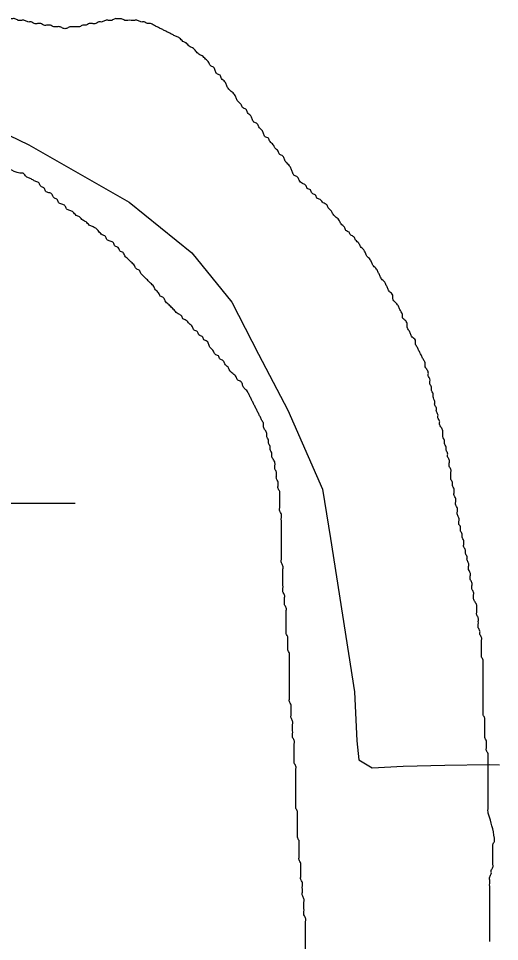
# Model space of a CAD drawing. Extents: x 813775 to 1157140, y 1757555 to 1979907.
# Drawn here: x 1020640 to 1021471, y 1872052 to 1873647 of the extents above; entities that cross this region are included whole.
import ezdxf

# ---------------------------------------------------------------- set-up
doc = ezdxf.new("R2010")
doc.units = 0
for name, color, linetype in [('Level 2', 7, 'Continuous'), ('Level 35', 7, 'Continuous'), ('Level 44', 7, 'Continuous')]:
    doc.layers.add(name, color=color, linetype=linetype)

msp = doc.modelspace()

# ---------------------------------------------------------------- linework, layer by layer
at = {"layer": 'Level 2'}
for points in [[(1019051.8, 1873357.8), (1019266.8, 1873470.4), (1019396.5, 1873507.9), (1019686.6, 1873572.7), (1019811.7, 1873596.6), (1019980, 1873601.2), (1020279.7, 1873585.1), (1020353.5, 1873562), (1020537.9, 1873485.9), (1020657.8, 1873428.3), (1020830.7, 1873329.2), (1020939.1, 1873241.6), (1021008.2, 1873156.3), (1021054.3, 1873066.5), (1021105.1, 1872969.7), (1021165, 1872833.7), (1021178.8, 1872748.4), (1021220.3, 1872483.3), (1021224.5, 1872398.7), (1021227.8, 1872365.8)], [(1021227.8, 1872365.8), (1021250.8, 1872351.9), (1021304.2, 1872355.2), (1021376.5, 1872356.8), (1021452.9, 1872357.6), (1021470.8, 1872357.1)]]:
    msp.add_lwpolyline(points, dxfattribs=at)
at = {"layer": 'Level 35'}
for points in [[(1020795.4, 1873643.4), (1020789.9, 1873643.4), (1020784.3, 1873640.6), (1020778.7, 1873640.6), (1020773.1, 1873637.8), (1020767.5, 1873637.8), (1020762, 1873637.8), (1020756.4, 1873635), (1020750.8, 1873635), (1020745.2, 1873632.2), (1020739.6, 1873632.2), (1020734.1, 1873632.2), (1020728.5, 1873632.2), (1020722.9, 1873629.4), (1020717.3, 1873629.4), (1020711.7, 1873632.2), (1020706.2, 1873632.2), (1020700.6, 1873632.2), (1020695, 1873635), (1020689.4, 1873635), (1020683.8, 1873635), (1020678.3, 1873637.8), (1020672.7, 1873637.8), (1020667.1, 1873637.8), (1020661.5, 1873640.6), (1020656, 1873640.6), (1020650.4, 1873643.4), (1020644.8, 1873643.4), (1020639.2, 1873643.4), (1020633.6, 1873646.1), (1020628.1, 1873646.1), (1020622.5, 1873646.1), (1020616.9, 1873646.1), (1020611.3, 1873646.1), (1020605.7, 1873646.1), (1020600.2, 1873646.1), (1020594.6, 1873646.1)], [(1021211.1, 1873277.7), (1021205.5, 1873280.5), (1021202.7, 1873286.1), (1021197.1, 1873291.7), (1021194.3, 1873297.3), (1021188.8, 1873302.9), (1021183.2, 1873308.4), (1021180.4, 1873314), (1021174.8, 1873319.6), (1021172, 1873325.2), (1021166.4, 1873328), (1021160.9, 1873333.6), (1021155.3, 1873336.4), (1021152.5, 1873341.9), (1021146.9, 1873344.7), (1021144.1, 1873350.3), (1021138.5, 1873353.1), (1021135.8, 1873358.7), (1021130.2, 1873361.5), (1021124.6, 1873367.1), (1021121.8, 1873372.6), (1021116.2, 1873375.4), (1021113.4, 1873381), (1021110.7, 1873386.6), (1021107.9, 1873392.2), (1021102.3, 1873397.8), (1021099.5, 1873403.3), (1021096.7, 1873408.9), (1021091.1, 1873411.7), (1021088.3, 1873417.3), (1021082.8, 1873422.9), (1021080, 1873428.5), (1021074.4, 1873434), (1021071.6, 1873439.6), (1021066, 1873442.4), (1021063.2, 1873448), (1021060.4, 1873453.6), (1021054.9, 1873459.2), (1021052.1, 1873464.7), (1021046.5, 1873467.5), (1021043.7, 1873473.1), (1021040.9, 1873478.7), (1021035.3, 1873484.3), (1021032.5, 1873489.9), (1021027, 1873492.6), (1021024.2, 1873498.2), (1021018.6, 1873503.8), (1021015.8, 1873509.4), (1021013, 1873515), (1021007.4, 1873520.6), (1021001.9, 1873526.1), (1020999.1, 1873531.7), (1020996.3, 1873537.3), (1020990.7, 1873542.9), (1020987.9, 1873548.5), (1020982.3, 1873551.3), (1020979.5, 1873556.8), (1020976.8, 1873562.4), (1020971.2, 1873565.2), (1020968.4, 1873570.8), (1020962.8, 1873576.4), (1020957.2, 1873582), (1020951.6, 1873584.7), (1020946.1, 1873590.3), (1020940.5, 1873595.9), (1020934.9, 1873598.7), (1020929.3, 1873604.3), (1020923.8, 1873607.1), (1020918.2, 1873612.7), (1020912.6, 1873615.4), (1020907, 1873618.2), (1020901.4, 1873621), (1020895.9, 1873623.8), (1020890.3, 1873626.6), (1020884.7, 1873629.4), (1020879.1, 1873632.2), (1020873.5, 1873635), (1020868, 1873637.8), (1020862.4, 1873637.8), (1020856.8, 1873640.6), (1020851.2, 1873640.6), (1020845.6, 1873643.4), (1020840.1, 1873643.4), (1020834.5, 1873643.4), (1020828.9, 1873643.4), (1020823.3, 1873643.4), (1020817.7, 1873646.1), (1020812.2, 1873646.1), (1020806.6, 1873646.1), (1020801, 1873643.4), (1020795.4, 1873643.4)], [(1020642, 1873379.1), (1020612.2, 1873399.7), (1020609.4, 1873405.3), (1020603.8, 1873408.1), (1020601, 1873413.7), (1020595.4, 1873416.5), (1020589.8, 1873419.2), (1020584.3, 1873419.2), (1020578.7, 1873419.2), (1020573.1, 1873419.2), (1020567.5, 1873416.5), (1020561.9, 1873419.2), (1020556.4, 1873419.2), (1020550.8, 1873419.2), (1020545.2, 1873422), (1020539.6, 1873427.6), (1020534, 1873430.4), (1020528.5, 1873430.4), (1020522.9, 1873430.4), (1020517.3, 1873430.4), (1020511.7, 1873433.2), (1020508.9, 1873438.8), (1020503.4, 1873441.6), (1020497.8, 1873441.6), (1020492.2, 1873444.4), (1020486.6, 1873444.4), (1020481, 1873444.4), (1020475.5, 1873444.4), (1020469.9, 1873447.2), (1020464.3, 1873447.2), (1020458.7, 1873447.2), (1020453.1, 1873449.9), (1020447.6, 1873452.7), (1020442, 1873452.7), (1020436.4, 1873452.7), (1020430.8, 1873455.5), (1020425.2, 1873458.3), (1020419.7, 1873458.3), (1020414.1, 1873458.3), (1020408.5, 1873458.3), (1020402.9, 1873458.3), (1020397.4, 1873461.1), (1020391.8, 1873461.1), (1020386.2, 1873461.1), (1020380.6, 1873463.9), (1020375, 1873463.9), (1020369.5, 1873463.9), (1020363.9, 1873466.7), (1020358.3, 1873466.7), (1020352.7, 1873466.7), (1020347.1, 1873466.7), (1020341.6, 1873466.7), (1020336, 1873466.7), (1020330.4, 1873469.5), (1020324.8, 1873472.3), (1020319.2, 1873472.3), (1020313.7, 1873472.3), (1020308.1, 1873472.3), (1020302.5, 1873472.3), (1020296.9, 1873472.3), (1020291.4, 1873475.1), (1020285.8, 1873475.1), (1020280.2, 1873477.9), (1020274.6, 1873477.9), (1020269, 1873477.9), (1020263.5, 1873477.9), (1020257.9, 1873477.9), (1020252.3, 1873480.6), (1020246.7, 1873480.6), (1020241.1, 1873483.4), (1020235.6, 1873483.4), (1020230, 1873483.4), (1020224.4, 1873483.4), (1020218.8, 1873486.2), (1020213.2, 1873489), (1020207.7, 1873491.8), (1020202.1, 1873494.6), (1020196.5, 1873494.6), (1020190.9, 1873494.6), (1020185.3, 1873494.6), (1020179.8, 1873497.4), (1020174.2, 1873497.4), (1020168.6, 1873500.2), (1020163, 1873500.2), (1020157.5, 1873503), (1020151.9, 1873503), (1020146.3, 1873505.8), (1020140.7, 1873505.8), (1020135.1, 1873505.8), (1020129.6, 1873505.8), (1020124, 1873508.6)], [(1020851.2, 1873206), (1020848.4, 1873211.6), (1020842.9, 1873214.4), (1020840.1, 1873220), (1020834.5, 1873225.6), (1020828.9, 1873231.1), (1020823.3, 1873236.7), (1020820.5, 1873242.3), (1020815, 1873245.1), (1020812.2, 1873250.7), (1020806.6, 1873253.5), (1020803.8, 1873259), (1020798.2, 1873261.8), (1020792.6, 1873264.6), (1020789.9, 1873270.2), (1020784.3, 1873273), (1020778.7, 1873278.6), (1020773.1, 1873284.2), (1020767.5, 1873287), (1020762, 1873289.7), (1020756.4, 1873295.3), (1020750.8, 1873298.1), (1020745.2, 1873303.7), (1020739.6, 1873306.5), (1020734.1, 1873312.1), (1020728.5, 1873314.9), (1020722.9, 1873317.7), (1020720.1, 1873323.2), (1020714.5, 1873326), (1020709, 1873328.8), (1020706.2, 1873334.4), (1020700.6, 1873337.2), (1020697.8, 1873342.8), (1020692.2, 1873345.6), (1020686.6, 1873348.4), (1020683.8, 1873353.9), (1020678.3, 1873356.7), (1020675.5, 1873362.3), (1020669.9, 1873365.1), (1020664.3, 1873367.9), (1020658.7, 1873370.7), (1020653.2, 1873373.5), (1020647.6, 1873379.1), (1020642, 1873379.1)], [(1021400.8, 1872772.6), (1021400.8, 1872778.2), (1021400.8, 1872783.7), (1021398, 1872789.3), (1021398, 1872794.9), (1021398, 1872800.5), (1021395.2, 1872806.1), (1021395.2, 1872811.7), (1021395.2, 1872817.2), (1021392.4, 1872822.8), (1021392.4, 1872828.4), (1021392.4, 1872834), (1021389.6, 1872839.6), (1021389.6, 1872845.1), (1021386.8, 1872850.7), (1021386.8, 1872856.3), (1021386.8, 1872861.9), (1021386.8, 1872867.5), (1021384, 1872873.1), (1021384, 1872878.6), (1021384, 1872884.2), (1021381.2, 1872889.8), (1021381.2, 1872895.4), (1021378.5, 1872901), (1021378.5, 1872906.5), (1021375.7, 1872912.1), (1021375.7, 1872917.7), (1021372.9, 1872923.3), (1021372.9, 1872928.9), (1021372.9, 1872934.5), (1021370.1, 1872940), (1021367.3, 1872945.6), (1021367.3, 1872951.2), (1021364.5, 1872956.8), (1021364.5, 1872962.4), (1021361.7, 1872967.9), (1021361.7, 1872973.5), (1021358.9, 1872979.1), (1021358.9, 1872984.7), (1021356.1, 1872993.1), (1021356.1, 1872998.6), (1021353.3, 1873004.2), (1021353.3, 1873009.8), (1021350.6, 1873015.4), (1021350.6, 1873023.8), (1021347.8, 1873029.4), (1021347.8, 1873034.9), (1021345, 1873040.5), (1021342.2, 1873046.1), (1021342.2, 1873051.7), (1021339.4, 1873057.3), (1021336.6, 1873062.8), (1021333.8, 1873068.4), (1021331, 1873074), (1021328.2, 1873079.6), (1021325.4, 1873085.2), (1021325.4, 1873090.8), (1021319.9, 1873096.3), (1021317.1, 1873101.9), (1021314.3, 1873107.5), (1021311.5, 1873113.1), (1021311.5, 1873118.7), (1021308.7, 1873124.2), (1021303.1, 1873129.8), (1021303.1, 1873135.4), (1021300.3, 1873141), (1021297.6, 1873146.6), (1021294.8, 1873152.2), (1021289.2, 1873157.7), (1021286.4, 1873163.3), (1021286.4, 1873168.9), (1021280.8, 1873174.5), (1021278, 1873180.1), (1021275.2, 1873185.6), (1021272.4, 1873191.2), (1021266.9, 1873196.8), (1021264.1, 1873202.4), (1021261.3, 1873208), (1021258.5, 1873213.6), (1021252.9, 1873219.1), (1021250.1, 1873224.7), (1021247.3, 1873230.3), (1021241.8, 1873235.9), (1021239, 1873241.5), (1021236.2, 1873247), (1021230.6, 1873252.6), (1021227.8, 1873258.2), (1021222.2, 1873263.8), (1021219.4, 1873269.4), (1021213.9, 1873272.2), (1021211.1, 1873277.7)], [(1021093.9, 1872728.8), (1021093.9, 1872734.3), (1021093.9, 1872739.9), (1021093.9, 1872745.5), (1021093.9, 1872751.1), (1021093.9, 1872756.7), (1021093.9, 1872762.3), (1021093.9, 1872767.8), (1021093.9, 1872773.4), (1021093.9, 1872779), (1021093.9, 1872784.6), (1021093.9, 1872790.2), (1021091.1, 1872795.7), (1021091.1, 1872801.3), (1021091.1, 1872806.9), (1021091.1, 1872812.5), (1021091.1, 1872818.1), (1021091.1, 1872823.7), (1021091.1, 1872829.2), (1021088.3, 1872834.8), (1021088.3, 1872840.4), (1021088.3, 1872846), (1021085.5, 1872851.6), (1021085.5, 1872857.1), (1021085.5, 1872862.7), (1021082.8, 1872868.3), (1021082.8, 1872873.9), (1021082.8, 1872879.5), (1021080, 1872885.1), (1021077.2, 1872890.6), (1021077.2, 1872896.2), (1021074.4, 1872901.8), (1021074.4, 1872907.4), (1021071.6, 1872913), (1021071.6, 1872918.5), (1021068.8, 1872924.1), (1021068.8, 1872929.7), (1021066, 1872935.3), (1021063.2, 1872940.9), (1021063.2, 1872946.5), (1021060.4, 1872952), (1021057.7, 1872957.6), (1021054.9, 1872963.2), (1021052.1, 1872968.8), (1021049.3, 1872974.4), (1021046.5, 1872979.9), (1021043.7, 1872985.5), (1021040.9, 1872991.1), (1021038.1, 1872996.7), (1021035.3, 1873002.3), (1021029.8, 1873007.9), (1021027, 1873013.4), (1021024.2, 1873019), (1021018.6, 1873021.8), (1021015.8, 1873027.4), (1021010.2, 1873033), (1021004.6, 1873038.6), (1021001.9, 1873044.1), (1020996.3, 1873049.7), (1020993.5, 1873055.3), (1020987.9, 1873058.1), (1020985.1, 1873063.7), (1020979.5, 1873066.5), (1020976.8, 1873072), (1020971.2, 1873077.6), (1020968.4, 1873083.2), (1020965.6, 1873088.8), (1020960, 1873091.6), (1020957.2, 1873097.2), (1020951.6, 1873100), (1020948.9, 1873105.5), (1020943.3, 1873108.3), (1020940.5, 1873113.9), (1020934.9, 1873119.5), (1020929.3, 1873125.1), (1020923.8, 1873127.9), (1020921, 1873133.4), (1020915.4, 1873136.2), (1020909.8, 1873141.8), (1020904.2, 1873147.4), (1020898.6, 1873153), (1020893.1, 1873158.6), (1020890.3, 1873164.1), (1020884.7, 1873166.9), (1020881.9, 1873172.5), (1020876.3, 1873178.1), (1020873.5, 1873183.7), (1020868, 1873189.3), (1020862.4, 1873194.9), (1020856.8, 1873200.4), (1020851.2, 1873206)], [(1021452, 1872271.8), (1021451, 1872275.8), (1021451, 1872281.4), (1021451, 1872287), (1021451, 1872292.5), (1021451, 1872298.1), (1021451, 1872303.7), (1021451, 1872309.3), (1021451, 1872314.9), (1021451, 1872320.5), (1021451, 1872326), (1021451, 1872331.6), (1021451, 1872337.2), (1021451, 1872342.8), (1021451, 1872348.4), (1021451, 1872353.9), (1021451, 1872359.5), (1021451, 1872365.1), (1021451, 1872370.7), (1021451, 1872376.3), (1021448.2, 1872381.9), (1021448.2, 1872387.4), (1021448.2, 1872393), (1021448.2, 1872398.6), (1021445.4, 1872404.2), (1021445.4, 1872409.8), (1021445.4, 1872415.3), (1021445.4, 1872420.9), (1021445.4, 1872426.5), (1021445.4, 1872432.1), (1021445.4, 1872437.7), (1021442.6, 1872443.3), (1021442.6, 1872448.8), (1021442.6, 1872454.4), (1021442.6, 1872460), (1021442.6, 1872465.6), (1021442.6, 1872471.2), (1021442.6, 1872476.7), (1021442.6, 1872482.3), (1021442.6, 1872487.9), (1021442.6, 1872493.5), (1021442.6, 1872499.1), (1021442.6, 1872504.7), (1021442.6, 1872510.2), (1021442.6, 1872515.8), (1021442.6, 1872521.4), (1021442.6, 1872527), (1021442.6, 1872532.6), (1021442.6, 1872538.1), (1021439.8, 1872543.7), (1021439.8, 1872549.3), (1021439.8, 1872554.9), (1021439.8, 1872560.5), (1021439.8, 1872566.1), (1021439.8, 1872571.6), (1021439.8, 1872577.2), (1021437, 1872582.8), (1021437, 1872588.4), (1021434.2, 1872594), (1021434.2, 1872599.5), (1021434.2, 1872605.1), (1021434.2, 1872610.7), (1021431.5, 1872616.3), (1021431.5, 1872621.9), (1021431.5, 1872627.5), (1021431.5, 1872633), (1021428.7, 1872638.6), (1021425.9, 1872644.2), (1021425.9, 1872649.8), (1021425.9, 1872655.4), (1021423.1, 1872660.9), (1021423.1, 1872666.5), (1021423.1, 1872672.1), (1021420.3, 1872677.7), (1021420.3, 1872683.3), (1021420.3, 1872688.9), (1021417.5, 1872694.4), (1021417.5, 1872700), (1021417.5, 1872705.6), (1021414.7, 1872711.2), (1021414.7, 1872716.8), (1021411.9, 1872722.3), (1021411.9, 1872727.9), (1021409.1, 1872733.5), (1021409.1, 1872739.1), (1021409.1, 1872744.7), (1021406.3, 1872750.3), (1021406.3, 1872755.8), (1021403.6, 1872761.4), (1021403.6, 1872767), (1021400.8, 1872772.6)], [(1021124.6, 1872226.4), (1021121.8, 1872232), (1021121.8, 1872237.6), (1021121.8, 1872243.1), (1021121.8, 1872248.7), (1021121.8, 1872254.3), (1021121.8, 1872259.9), (1021121.8, 1872265.5), (1021121.8, 1872271.1), (1021121.8, 1872276.6), (1021119, 1872282.2), (1021119, 1872287.8), (1021119, 1872293.4), (1021119, 1872299), (1021119, 1872304.5), (1021119, 1872310.1), (1021119, 1872315.7), (1021119, 1872321.3), (1021119, 1872326.9), (1021119, 1872332.5), (1021119, 1872338), (1021119, 1872343.6), (1021119, 1872349.2), (1021119, 1872354.8), (1021116.2, 1872360.4), (1021116.2, 1872365.9), (1021116.2, 1872371.5), (1021116.2, 1872377.1), (1021116.2, 1872382.7), (1021116.2, 1872388.3), (1021116.2, 1872393.9), (1021116.2, 1872399.4), (1021113.4, 1872405), (1021113.4, 1872410.6), (1021113.4, 1872416.2), (1021113.4, 1872421.8), (1021113.4, 1872427.3), (1021113.4, 1872432.9), (1021110.7, 1872438.5), (1021110.7, 1872444.1), (1021110.7, 1872449.7), (1021110.7, 1872455.3), (1021110.7, 1872460.8), (1021107.9, 1872466.4), (1021107.9, 1872472), (1021107.9, 1872477.6), (1021107.9, 1872483.2), (1021107.9, 1872488.7), (1021107.9, 1872494.3), (1021107.9, 1872499.9), (1021107.9, 1872505.5), (1021107.9, 1872511.1), (1021107.9, 1872516.7), (1021107.9, 1872522.2), (1021107.9, 1872527.8), (1021107.9, 1872533.4), (1021107.9, 1872539), (1021107.9, 1872544.6), (1021107.9, 1872550.1), (1021105.1, 1872555.7), (1021105.1, 1872561.3), (1021105.1, 1872566.9), (1021105.1, 1872572.5), (1021105.1, 1872578.1), (1021102.3, 1872583.6), (1021102.3, 1872589.2), (1021102.3, 1872594.8), (1021102.3, 1872600.4), (1021102.3, 1872606), (1021102.3, 1872611.5), (1021102.3, 1872617.1), (1021102.3, 1872622.7), (1021102.3, 1872628.3), (1021099.5, 1872633.9), (1021099.5, 1872639.5), (1021099.5, 1872645), (1021099.5, 1872650.6), (1021096.7, 1872656.2), (1021096.7, 1872661.8), (1021096.7, 1872667.4), (1021096.7, 1872672.9), (1021096.7, 1872678.5), (1021096.7, 1872684.1), (1021096.7, 1872689.7), (1021096.7, 1872695.3), (1021096.7, 1872700.9), (1021093.9, 1872706.4), (1021093.9, 1872712), (1021093.9, 1872717.6), (1021093.9, 1872723.2), (1021093.9, 1872728.8)], [(1021453.8, 1872052), (1021453.8, 1872057.5), (1021453.8, 1872063.1), (1021453.8, 1872068.7), (1021453.8, 1872074.3), (1021453.8, 1872079.9), (1021453.8, 1872085.5), (1021453.8, 1872091), (1021453.8, 1872096.6), (1021453.8, 1872102.2), (1021453.8, 1872107.8), (1021453.8, 1872113.4), (1021453.8, 1872118.9), (1021453.8, 1872124.5), (1021453.8, 1872130.1), (1021453.8, 1872135.7), (1021453.8, 1872141.3), (1021453.8, 1872146.9), (1021453.8, 1872152.4), (1021453.8, 1872158), (1021453.8, 1872163.6), (1021456.6, 1872169.2), (1021456.6, 1872174.8), (1021459.3, 1872180.3), (1021459.3, 1872185.9), (1021459.3, 1872191.5), (1021459.3, 1872197.1), (1021459.3, 1872202.7), (1021459.3, 1872208.3), (1021459.3, 1872213.8), (1021459.3, 1872219.4), (1021462.1, 1872225), (1021462.1, 1872230.6), (1021452, 1872271.8)], [(1021152.5, 1871724), (1021152.5, 1871729.6), (1021152.5, 1871735.2), (1021152.5, 1871740.8), (1021152.5, 1871746.4), (1021152.5, 1871751.9), (1021149.7, 1871757.5), (1021149.7, 1871763.1), (1021149.7, 1871768.7), (1021149.7, 1871774.3), (1021149.7, 1871779.8), (1021149.7, 1871785.4), (1021149.7, 1871791), (1021149.7, 1871796.6), (1021149.7, 1871802.2), (1021149.7, 1871807.8), (1021149.7, 1871813.3), (1021149.7, 1871818.9), (1021146.9, 1871824.5), (1021146.9, 1871830.1), (1021144.1, 1871835.7), (1021144.1, 1871841.2), (1021144.1, 1871846.8), (1021144.1, 1871852.4), (1021144.1, 1871858), (1021144.1, 1871863.6), (1021144.1, 1871869.2), (1021144.1, 1871874.7), (1021144.1, 1871880.3), (1021141.3, 1871885.9), (1021141.3, 1871891.5), (1021141.3, 1871897.1), (1021141.3, 1871902.6), (1021141.3, 1871908.2), (1021141.3, 1871913.8), (1021138.5, 1871919.4), (1021138.5, 1871925), (1021138.5, 1871930.6), (1021138.5, 1871936.1), (1021138.5, 1871941.7), (1021138.5, 1871947.3), (1021138.5, 1871952.9), (1021138.5, 1871958.5), (1021138.5, 1871964), (1021138.5, 1871969.6), (1021135.8, 1871975.2), (1021135.8, 1871980.8), (1021135.8, 1871986.4), (1021135.8, 1871992), (1021135.8, 1871997.5), (1021135.8, 1872003.1), (1021135.8, 1872008.7), (1021135.8, 1872014.3), (1021135.8, 1872019.9), (1021135.8, 1872025.4), (1021135.8, 1872031), (1021135.8, 1872036.6), (1021135.8, 1872042.2), (1021135.8, 1872047.8), (1021135.8, 1872053.4), (1021135.8, 1872058.9), (1021135.8, 1872064.5), (1021135.8, 1872070.1), (1021135.8, 1872075.7), (1021135.8, 1872081.3), (1021135.8, 1872086.9), (1021135.8, 1872092.4), (1021133, 1872098), (1021133, 1872103.6), (1021133, 1872109.2), (1021133, 1872114.8), (1021133, 1872120.3), (1021133, 1872125.9), (1021130.2, 1872131.5), (1021130.2, 1872137.1), (1021130.2, 1872142.7), (1021130.2, 1872148.3), (1021130.2, 1872153.8), (1021127.4, 1872159.4), (1021127.4, 1872165), (1021127.4, 1872170.6), (1021127.4, 1872176.2), (1021127.4, 1872181.7), (1021127.4, 1872187.3), (1021124.6, 1872192.9), (1021124.6, 1872198.5), (1021124.6, 1872204.1), (1021124.6, 1872209.7), (1021124.6, 1872215.2), (1021124.6, 1872220.8), (1021124.6, 1872226.4)]]:
    msp.add_spline(points, degree=3, dxfattribs=at)
at = {"layer": 'Level 44'}
msp.add_line((1019737.4, 1872809.3), (1020737.4, 1872809.3), dxfattribs=at)

doc.saveas('drawing.dxf')
